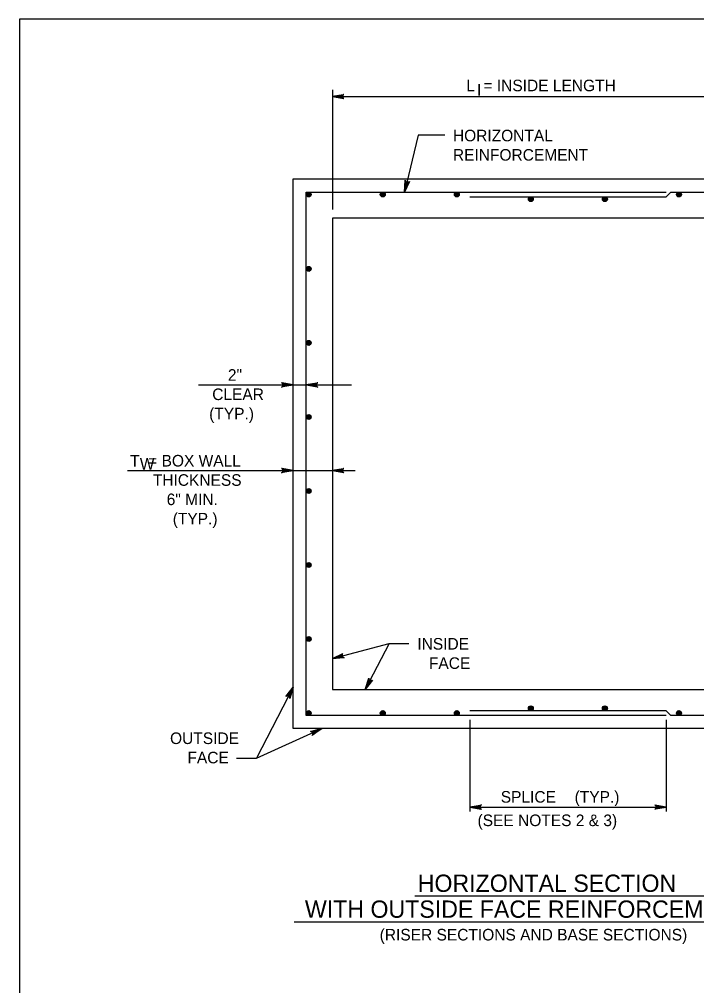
# Model space of a CAD drawing. Extents: x -6420 to 49575, y -4552 to 11624.
# Drawn here: x 1985 to 2560, y 6857 to 7677 of the extents above; entities that cross this region are included whole.
import ezdxf

# ---------------------------------------------------------------- set-up
doc = ezdxf.new("R2010")
doc.units = 0
doc.layers.add('1', color=7, linetype='Continuous')

msp = doc.modelspace()

# ---------------------------------------------------------------- linework, layer by layer
at = {"layer": '1'}
for p, q in [((2250.9, 7617.23), (2250.9, 7515.59)), ((2250.9, 7611.53), (2650.91, 7611.53)), ((2323.79, 7578.81), (2312.16, 7530.41)), ((2346.44, 7578.81), (2323.79, 7578.81)), ((2228.68, 7085.96), (2228.68, 7530.41)), ((2228.68, 7530.41), (2534.24, 7530.41)), ((2367.57, 7526.41), (2534.24, 7526.41)), ((2534.24, 7526.41), (2538.24, 7530.41)), ((2538.24, 7530.41), (2673.13, 7530.41)), ((2137.29, 7366.73), (2267.14, 7366.73)), ((2077.09, 7293.99), (2270.31, 7293.99)), ((2250.9, 7134.25), (2298.95, 7147.19)), ((2298.95, 7147.19), (2278.83, 7108.18)), ((2298.95, 7147.19), (2315.84, 7147.19)), ((2217.57, 7110.02), (2186.46, 7049.73)), ((2534.24, 7089.96), (2367.57, 7089.96)), ((2534.24, 7089.96), (2538.24, 7085.96)), ((2534.24, 7085.96), (2228.68, 7085.96)), ((2367.57, 7082.27), (2367.57, 7004.38)), ((2534.24, 7082.27), (2534.24, 7004.38)), ((2673.13, 7085.96), (2538.24, 7085.96)), ((2186.46, 7049.73), (2242, 7074.85)), ((2169.58, 7049.73), (2186.46, 7049.73)), ((2367.57, 7008.18), (2534.24, 7008.18)), ((2320.82, 6932.81), (2585.01, 6932.81)), ((2218.4, 6910.81), (2683.12, 6910.81))]:
    msp.add_line(p, q, dxfattribs=at)
for points in [[(4563.89, 5826.65), (4563.89, 7677.05), (1985.15, 7677.05), (1985.15, 5826.65), (4563.89, 5826.65), (4563.89, 5913.13), (3907.72, 5913.13), (3907.72, 6125.33), (4563.89, 6125.33), (4563.89, 6220.35), (3907.72, 6220.35), (3907.72, 5826.65), (4166.25, 5826.65), (4166.25, 5913.13), (4166.25, 5826.65), (4418.88, 5826.65), (4418.88, 5913.13), (4418.88, 5872.72), (4563.89, 5872.72)], [(2250.9, 7611.53), (2260.69, 7613.36), (2260.31, 7613.1), (2259.93, 7612.84), (2259.74, 7612.51), (2259.55, 7612.18), (2259.49, 7611.85), (2259.43, 7611.53), (2259.49, 7611.2), (2259.55, 7610.87), (2259.74, 7610.54), (2259.93, 7610.21), (2260.31, 7609.95), (2260.69, 7609.69), (2250.9, 7611.53), (2260.31, 7609.95), (2259.93, 7610.21), (2250.9, 7611.53), (2259.74, 7610.54), (2259.55, 7610.87), (2250.9, 7611.53), (2259.49, 7611.2), (2259.43, 7611.53), (2250.9, 7611.53), (2259.49, 7611.85), (2259.55, 7612.18), (2250.9, 7611.53), (2259.74, 7612.51), (2259.93, 7612.84), (2250.9, 7611.53), (2260.31, 7613.1)], [(2312.16, 7530.41), (2312.66, 7540.36), (2312.83, 7539.93), (2312.99, 7539.5), (2313.27, 7539.24), (2313.54, 7538.97), (2313.85, 7538.84), (2314.15, 7538.71), (2314.48, 7538.68), (2314.82, 7538.66), (2315.18, 7538.78), (2315.55, 7538.89), (2315.89, 7539.19), (2316.23, 7539.5), (2312.16, 7530.41), (2315.89, 7539.19), (2315.55, 7538.89), (2312.16, 7530.41), (2315.18, 7538.78), (2314.82, 7538.66), (2312.16, 7530.41), (2314.48, 7538.68), (2314.15, 7538.71), (2312.16, 7530.41), (2313.85, 7538.84), (2313.54, 7538.97), (2312.16, 7530.41), (2313.27, 7539.24), (2312.99, 7539.5), (2312.16, 7530.41), (2312.83, 7539.93)], [(2217.57, 7366.73), (2207.78, 7364.89), (2208.16, 7365.15), (2208.54, 7365.41), (2208.73, 7365.74), (2208.93, 7366.07), (2208.98, 7366.4), (2209.04, 7366.73), (2208.98, 7367.05), (2208.93, 7367.38), (2208.73, 7367.71), (2208.54, 7368.04), (2208.16, 7368.3), (2207.78, 7368.56), (2217.57, 7366.73), (2208.16, 7368.3), (2208.54, 7368.04), (2217.57, 7366.73), (2208.73, 7367.71), (2208.93, 7367.38), (2217.57, 7366.73), (2208.98, 7367.05), (2209.04, 7366.73), (2217.57, 7366.73), (2208.98, 7366.4), (2208.93, 7366.07), (2217.57, 7366.73), (2208.73, 7365.74), (2208.54, 7365.41), (2217.57, 7366.73), (2208.16, 7365.15)], [(2228.68, 7366.73), (2238.47, 7368.56), (2238.09, 7368.3), (2237.71, 7368.04), (2237.52, 7367.71), (2237.32, 7367.38), (2237.27, 7367.05), (2237.21, 7366.73), (2237.27, 7366.4), (2237.32, 7366.07), (2237.52, 7365.74), (2237.71, 7365.41), (2238.09, 7365.15), (2238.47, 7364.89), (2228.68, 7366.73), (2238.09, 7365.15), (2237.71, 7365.41), (2228.68, 7366.73), (2237.52, 7365.74), (2237.32, 7366.07), (2228.68, 7366.73), (2237.27, 7366.4), (2237.21, 7366.73), (2228.68, 7366.73), (2237.27, 7367.05), (2237.32, 7367.38), (2228.68, 7366.73), (2237.52, 7367.71), (2237.71, 7368.04), (2228.68, 7366.73), (2238.09, 7368.3)], [(2217.57, 7293.99), (2207.78, 7292.16), (2208.16, 7292.42), (2208.54, 7292.68), (2208.73, 7293.01), (2208.93, 7293.34), (2208.98, 7293.67), (2209.04, 7293.99), (2208.98, 7294.32), (2208.93, 7294.65), (2208.73, 7294.98), (2208.54, 7295.31), (2208.16, 7295.57), (2207.78, 7295.83), (2217.57, 7293.99), (2208.16, 7295.57), (2208.54, 7295.31), (2217.57, 7293.99), (2208.73, 7294.98), (2208.93, 7294.65), (2217.57, 7293.99), (2208.98, 7294.32), (2209.04, 7293.99), (2217.57, 7293.99), (2208.98, 7293.67), (2208.93, 7293.34), (2217.57, 7293.99), (2208.73, 7293.01), (2208.54, 7292.68), (2217.57, 7293.99), (2208.16, 7292.42)], [(2250.9, 7293.99), (2260.69, 7295.83), (2260.31, 7295.57), (2259.93, 7295.31), (2259.74, 7294.98), (2259.55, 7294.65), (2259.49, 7294.32), (2259.43, 7293.99), (2259.49, 7293.67), (2259.55, 7293.34), (2259.74, 7293.01), (2259.93, 7292.68), (2260.31, 7292.42), (2260.69, 7292.16), (2250.9, 7293.99), (2260.31, 7292.42), (2259.93, 7292.68), (2250.9, 7293.99), (2259.74, 7293.01), (2259.55, 7293.34), (2250.9, 7293.99), (2259.49, 7293.67), (2259.43, 7293.99), (2250.9, 7293.99), (2259.49, 7294.32), (2259.55, 7294.65), (2250.9, 7293.99), (2259.74, 7294.98), (2259.93, 7295.31), (2250.9, 7293.99), (2260.31, 7295.57)], [(2250.9, 7134.25), (2259.87, 7138.57), (2259.58, 7138.22), (2259.28, 7137.87), (2259.18, 7137.5), (2259.08, 7137.13), (2259.11, 7136.8), (2259.14, 7136.47), (2259.28, 7136.17), (2259.42, 7135.86), (2259.69, 7135.6), (2259.96, 7135.33), (2260.4, 7135.18), (2260.83, 7135.02), (2250.9, 7134.25), (2260.4, 7135.18), (2259.96, 7135.33), (2250.9, 7134.25), (2259.69, 7135.6), (2259.42, 7135.86), (2250.9, 7134.25), (2259.28, 7136.17), (2259.14, 7136.47), (2250.9, 7134.25), (2259.11, 7136.8), (2259.08, 7137.13), (2250.9, 7134.25), (2259.18, 7137.5), (2259.28, 7137.87), (2250.9, 7134.25), (2259.58, 7138.22)], [(2278.83, 7108.18), (2281.69, 7117.72), (2281.75, 7117.27), (2281.8, 7116.81), (2282.01, 7116.49), (2282.21, 7116.17), (2282.48, 7115.96), (2282.74, 7115.76), (2283.06, 7115.66), (2283.38, 7115.56), (2283.76, 7115.59), (2284.14, 7115.61), (2284.54, 7115.82), (2284.95, 7116.04), (2278.83, 7108.18), (2284.54, 7115.82), (2284.14, 7115.61), (2278.83, 7108.18), (2283.76, 7115.59), (2283.38, 7115.56), (2278.83, 7108.18), (2283.06, 7115.66), (2282.74, 7115.76), (2278.83, 7108.18), (2282.48, 7115.96), (2282.21, 7116.17), (2278.83, 7108.18), (2282.01, 7116.49), (2281.8, 7116.81), (2278.83, 7108.18), (2281.75, 7117.27)], [(2217.57, 7110.02), (2214.71, 7100.48), (2214.65, 7100.94), (2214.59, 7101.39), (2214.39, 7101.72), (2214.19, 7102.04), (2213.92, 7102.24), (2213.66, 7102.44), (2213.34, 7102.54), (2213.02, 7102.64), (2212.64, 7102.62), (2212.26, 7102.6), (2211.86, 7102.38), (2211.45, 7102.17), (2217.57, 7110.02), (2211.86, 7102.38), (2212.26, 7102.6), (2217.57, 7110.02), (2212.64, 7102.62), (2213.02, 7102.64), (2217.57, 7110.02), (2213.34, 7102.54), (2213.66, 7102.44), (2217.57, 7110.02), (2213.92, 7102.24), (2214.19, 7102.04), (2217.57, 7110.02), (2214.39, 7101.72), (2214.59, 7101.39), (2217.57, 7110.02), (2214.65, 7100.94)], [(2242, 7074.85), (2233.84, 7069.15), (2234.08, 7069.54), (2234.31, 7069.93), (2234.36, 7070.31), (2234.4, 7070.69), (2234.31, 7071.01), (2234.23, 7071.34), (2234.04, 7071.61), (2233.86, 7071.89), (2233.54, 7072.11), (2233.23, 7072.32), (2232.78, 7072.41), (2232.33, 7072.49), (2242, 7074.85), (2232.78, 7072.41), (2233.23, 7072.32), (2242, 7074.85), (2233.54, 7072.11), (2233.86, 7071.89), (2242, 7074.85), (2234.04, 7071.61), (2234.23, 7071.34), (2242, 7074.85), (2234.31, 7071.01), (2234.4, 7070.69), (2242, 7074.85), (2234.36, 7070.31), (2234.31, 7069.93), (2242, 7074.85), (2234.08, 7069.54)], [(2367.57, 7008.18), (2377.36, 7010.02), (2376.98, 7009.76), (2376.6, 7009.5), (2376.41, 7009.17), (2376.22, 7008.84), (2376.16, 7008.51), (2376.1, 7008.18), (2376.16, 7007.86), (2376.22, 7007.53), (2376.41, 7007.2), (2376.6, 7006.87), (2376.98, 7006.61), (2377.36, 7006.35), (2367.57, 7008.18), (2376.98, 7006.61), (2376.6, 7006.87), (2367.57, 7008.18), (2376.41, 7007.2), (2376.22, 7007.53), (2367.57, 7008.18), (2376.16, 7007.86), (2376.1, 7008.18), (2367.57, 7008.18), (2376.16, 7008.51), (2376.22, 7008.84), (2367.57, 7008.18), (2376.41, 7009.17), (2376.6, 7009.5), (2367.57, 7008.18), (2376.98, 7009.76)], [(2534.24, 7008.18), (2524.45, 7006.35), (2524.83, 7006.61), (2525.21, 7006.87), (2525.4, 7007.2), (2525.6, 7007.53), (2525.65, 7007.86), (2525.71, 7008.18), (2525.65, 7008.51), (2525.6, 7008.84), (2525.4, 7009.17), (2525.21, 7009.5), (2524.83, 7009.76), (2524.45, 7010.02), (2534.24, 7008.18), (2524.83, 7009.76), (2525.21, 7009.5), (2534.24, 7008.18), (2525.4, 7009.17), (2525.6, 7008.84), (2534.24, 7008.18), (2525.65, 7008.51), (2525.71, 7008.18), (2534.24, 7008.18), (2525.65, 7007.86), (2525.6, 7007.53), (2534.24, 7008.18), (2525.4, 7007.2), (2525.21, 7006.87), (2534.24, 7008.18), (2524.83, 7006.61)]]:
    msp.add_lwpolyline(points, dxfattribs=at)
for points in [[(2217.57, 7541.53), (2684.24, 7541.53), (2684.24, 7074.85), (2217.57, 7074.85)], [(2250.9, 7108.18), (2650.91, 7108.18), (2650.91, 7508.19), (2250.9, 7508.19)]]:
    msp.add_lwpolyline(points, close=True, dxfattribs=at)
for centre, radius in [((2230.77, 7528.33), 2.08), ((2230.77, 7528.33), 1.94), ((2230.77, 7528.33), 1.79), ((2230.77, 7528.33), 1.64), ((2230.77, 7528.33), 1.49), ((2230.77, 7528.33), 1.34), ((2230.77, 7528.33), 1.2), ((2230.77, 7528.33), 1.05), ((2230.77, 7528.33), 0.9), ((2230.77, 7528.33), 0.752), ((2230.77, 7528.33), 0.604), ((2230.77, 7528.33), 0.456), ((2230.77, 7528.33), 0.308), ((2230.77, 7528.33), 0.16), ((2293.62, 7528.33), 2.08), ((2293.62, 7528.33), 1.94), ((2293.62, 7528.33), 1.79), ((2293.62, 7528.33), 1.64), ((2293.62, 7528.33), 1.49), ((2293.62, 7528.33), 1.34), ((2293.62, 7528.33), 1.2), ((2293.62, 7528.33), 1.05), ((2293.62, 7528.33), 0.9), ((2293.62, 7528.33), 0.752), ((2293.62, 7528.33), 0.604), ((2293.62, 7528.33), 0.456), ((2293.62, 7528.33), 0.308), ((2293.62, 7528.33), 0.16), ((2356.48, 7528.33), 2.08), ((2356.48, 7528.33), 1.94), ((2356.48, 7528.33), 1.79), ((2356.48, 7528.33), 1.64), ((2356.48, 7528.33), 1.49), ((2356.48, 7528.33), 1.34), ((2356.48, 7528.33), 1.2), ((2356.48, 7528.33), 1.05), ((2356.48, 7528.33), 0.9), ((2356.48, 7528.33), 0.752), ((2356.48, 7528.33), 0.604), ((2356.48, 7528.33), 0.456), ((2356.48, 7528.33), 0.308), ((2356.48, 7528.33), 0.16), ((2419.33, 7524.33), 2.08), ((2419.33, 7524.33), 1.94), ((2419.33, 7524.33), 1.79), ((2419.33, 7524.33), 1.64), ((2419.33, 7524.33), 1.49), ((2419.33, 7524.33), 1.34), ((2419.33, 7524.33), 1.2), ((2419.33, 7524.33), 1.05), ((2419.33, 7524.33), 0.9), ((2419.33, 7524.33), 0.752), ((2419.33, 7524.33), 0.604), ((2419.33, 7524.33), 0.456), ((2419.33, 7524.33), 0.308), ((2419.33, 7524.33), 0.16), ((2482.18, 7524.33), 2.08), ((2482.18, 7524.33), 1.94), ((2482.18, 7524.33), 1.79), ((2482.18, 7524.33), 1.64), ((2482.18, 7524.33), 1.49), ((2482.18, 7524.33), 1.34), ((2482.18, 7524.33), 1.2), ((2482.18, 7524.33), 1.05), ((2482.18, 7524.33), 0.9), ((2482.18, 7524.33), 0.752), ((2482.18, 7524.33), 0.604), ((2482.18, 7524.33), 0.456), ((2482.18, 7524.33), 0.308), ((2482.18, 7524.33), 0.16), ((2545.04, 7528.33), 2.08), ((2545.04, 7528.33), 1.94), ((2545.04, 7528.33), 1.79), ((2545.04, 7528.33), 1.64), ((2545.04, 7528.33), 1.49), ((2545.04, 7528.33), 1.34), ((2545.04, 7528.33), 1.2), ((2545.04, 7528.33), 1.05), ((2545.04, 7528.33), 0.9), ((2545.04, 7528.33), 0.752), ((2545.04, 7528.33), 0.604), ((2545.04, 7528.33), 0.456), ((2545.04, 7528.33), 0.308), ((2545.04, 7528.33), 0.16), ((2230.77, 7465.17), 2.08), ((2230.77, 7465.17), 1.94), ((2230.77, 7465.17), 1.79), ((2230.77, 7465.17), 1.64), ((2230.77, 7465.17), 1.49), ((2230.77, 7465.17), 1.34), ((2230.77, 7465.17), 1.2), ((2230.77, 7465.17), 1.05), ((2230.77, 7465.17), 0.9), ((2230.77, 7465.17), 0.752), ((2230.77, 7465.17), 0.604), ((2230.77, 7465.17), 0.456), ((2230.77, 7465.17), 0.308), ((2230.77, 7465.17), 0.16), ((2230.77, 7402.32), 2.08), ((2230.77, 7402.32), 1.94), ((2230.77, 7402.32), 1.79), ((2230.77, 7402.32), 1.64), ((2230.77, 7402.32), 1.49), ((2230.77, 7402.32), 1.34), ((2230.77, 7402.32), 1.2), ((2230.77, 7402.32), 1.05), ((2230.77, 7402.32), 0.9), ((2230.77, 7402.32), 0.752), ((2230.77, 7402.32), 0.604), ((2230.77, 7402.32), 0.456), ((2230.77, 7402.32), 0.308), ((2230.77, 7402.32), 0.16), ((2230.77, 7339.46), 2.08), ((2230.77, 7339.46), 1.94), ((2230.77, 7339.46), 1.79), ((2230.77, 7339.46), 1.64), ((2230.77, 7339.46), 1.49), ((2230.77, 7339.46), 1.34), ((2230.77, 7339.46), 1.2), ((2230.77, 7339.46), 1.05), ((2230.77, 7339.46), 0.9), ((2230.77, 7339.46), 0.752), ((2230.77, 7339.46), 0.604), ((2230.77, 7339.46), 0.456), ((2230.77, 7339.46), 0.308), ((2230.77, 7339.46), 0.16), ((2230.77, 7276.61), 2.08), ((2230.77, 7276.61), 1.94), ((2230.77, 7276.61), 1.79), ((2230.77, 7276.61), 1.64), ((2230.77, 7276.61), 1.49), ((2230.77, 7276.61), 1.34), ((2230.77, 7276.61), 1.2), ((2230.77, 7276.61), 1.05), ((2230.77, 7276.61), 0.9), ((2230.77, 7276.61), 0.752), ((2230.77, 7276.61), 0.604), ((2230.77, 7276.61), 0.456), ((2230.77, 7276.61), 0.308), ((2230.77, 7276.61), 0.16), ((2230.77, 7213.76), 2.08), ((2230.77, 7213.76), 1.94), ((2230.77, 7213.76), 1.79), ((2230.77, 7213.76), 1.64), ((2230.77, 7213.76), 1.49), ((2230.77, 7213.76), 1.34), ((2230.77, 7213.76), 1.2), ((2230.77, 7213.76), 1.05), ((2230.77, 7213.76), 0.9), ((2230.77, 7213.76), 0.752), ((2230.77, 7213.76), 0.604), ((2230.77, 7213.76), 0.456), ((2230.77, 7213.76), 0.308), ((2230.77, 7213.76), 0.16), ((2230.77, 7150.9), 2.08), ((2230.77, 7150.9), 1.94), ((2230.77, 7150.9), 1.79), ((2230.77, 7150.9), 1.64), ((2230.77, 7150.9), 1.49), ((2230.77, 7150.9), 1.34), ((2230.77, 7150.9), 1.2), ((2230.77, 7150.9), 1.05), ((2230.77, 7150.9), 0.9), ((2230.77, 7150.9), 0.752), ((2230.77, 7150.9), 0.604), ((2230.77, 7150.9), 0.456), ((2230.77, 7150.9), 0.308), ((2230.77, 7150.9), 0.16), ((2230.77, 7088.05), 2.08), ((2230.77, 7088.05), 1.94), ((2230.77, 7088.05), 1.79), ((2230.77, 7088.05), 1.64), ((2230.77, 7088.05), 1.49), ((2230.77, 7088.05), 1.34), ((2230.77, 7088.05), 1.2), ((2230.77, 7088.05), 1.05), ((2230.77, 7088.05), 0.9), ((2230.77, 7088.05), 0.752), ((2230.77, 7088.05), 0.604), ((2230.77, 7088.05), 0.456), ((2293.62, 7088.05), 2.08), ((2293.62, 7088.05), 1.94), ((2293.62, 7088.05), 1.79), ((2293.62, 7088.05), 1.64), ((2293.62, 7088.05), 1.49), ((2293.62, 7088.05), 1.34), ((2293.62, 7088.05), 1.2), ((2293.62, 7088.05), 1.05), ((2293.62, 7088.05), 0.9), ((2293.62, 7088.05), 0.752), ((2293.62, 7088.05), 0.604), ((2293.62, 7088.05), 0.456), ((2356.48, 7088.05), 2.08), ((2356.48, 7088.05), 1.94), ((2356.48, 7088.05), 1.79), ((2356.48, 7088.05), 1.64), ((2356.48, 7088.05), 1.49), ((2356.48, 7088.05), 1.34), ((2356.48, 7088.05), 1.2), ((2356.48, 7088.05), 1.05), ((2356.48, 7088.05), 0.9), ((2356.48, 7088.05), 0.752), ((2356.48, 7088.05), 0.604), ((2356.48, 7088.05), 0.456), ((2419.33, 7092.05), 2.08), ((2419.33, 7092.05), 1.94), ((2419.33, 7092.05), 1.79), ((2419.33, 7092.05), 1.64), ((2419.33, 7092.05), 1.49), ((2419.33, 7092.05), 1.34), ((2419.33, 7092.05), 1.2), ((2419.33, 7092.05), 1.05), ((2419.33, 7092.05), 0.9), ((2419.33, 7092.05), 0.752), ((2419.33, 7092.05), 0.604), ((2419.33, 7092.05), 0.456), ((2419.33, 7092.05), 0.308), ((2419.33, 7092.05), 0.16), ((2482.18, 7092.05), 2.08), ((2482.18, 7092.05), 1.94), ((2482.18, 7092.05), 1.79), ((2482.18, 7092.05), 1.64), ((2482.18, 7092.05), 1.49), ((2482.18, 7092.05), 1.34), ((2482.18, 7092.05), 1.2), ((2482.18, 7092.05), 1.05), ((2482.18, 7092.05), 0.9), ((2482.18, 7092.05), 0.752), ((2482.18, 7092.05), 0.604), ((2482.18, 7092.05), 0.456), ((2482.18, 7092.05), 0.308), ((2482.18, 7092.05), 0.16), ((2545.04, 7088.05), 2.08), ((2545.04, 7088.05), 1.94), ((2545.04, 7088.05), 1.79), ((2545.04, 7088.05), 1.64), ((2545.04, 7088.05), 1.49), ((2545.04, 7088.05), 1.34), ((2545.04, 7088.05), 1.2), ((2545.04, 7088.05), 1.05), ((2545.04, 7088.05), 0.9), ((2545.04, 7088.05), 0.752), ((2545.04, 7088.05), 0.604), ((2545.04, 7088.05), 0.456), ((2230.77, 7088.05), 0.308), ((2230.77, 7088.05), 0.16), ((2293.62, 7088.05), 0.308), ((2293.62, 7088.05), 0.16), ((2356.48, 7088.05), 0.308), ((2356.48, 7088.05), 0.16), ((2545.04, 7088.05), 0.308), ((2545.04, 7088.05), 0.16)]:
    msp.add_circle(centre, radius, dxfattribs=at)

# ---------------------------------------------------------------- texts
for s, height, p in [('L  = INSIDE LENGTH', 9.8425, (2364.51, 7615.97)), ('I', 9.84, (2373.6, 7612.35)), ('HORIZONTAL', 9.843, (2353.19, 7573.46)), ('REINFORCEMENT', 9.8425, (2353.19, 7557.06)), ('2"', 9.843, (2162.18, 7370.19)), ('CLEAR', 9.843, (2148.89, 7353.78)), ('(TYP.)', 9.843, (2146.3, 7337.38)), ('T  = BOX WALL', 9.8425, (2079.18, 7297.39)), ('W', 9.84, (2087.46, 7294.74)), ('THICKNESS', 9.843, (2098.47, 7280.99)), ('6" MIN.', 9.843, (2110.25, 7264.58)), ('(TYP.)', 9.843, (2115.37, 7248.18)), ('INSIDE', 9.843, (2322.97, 7141.94)), ('FACE', 9.843, (2332.81, 7125.54)), ('OUTSIDE', 9.843, (2113.09, 7061.77)), ('FACE', 9.843, (2127.86, 7045.37)), ('SPLICE', 9.843, (2393.79, 7012)), (' (TYP.)', 9.843, (2452.84, 7012)), ('(SEE NOTES 2 & 3)', 9.8425, (2374.1, 6992.08)), ('HORIZONTAL SECTION', 14.6898, (2323.34, 6936.24)), ('WITH OUTSIDE FACE REINFORCEMENT', 14.6898, (2227.56, 6914.25)), ('(RISER SECTIONS AND BASE SECTIONS)', 9.8425, (2291.02, 6894.99))]:
    msp.add_text(s, height=height, dxfattribs=at).set_placement(p)

doc.saveas('drawing.dxf')
